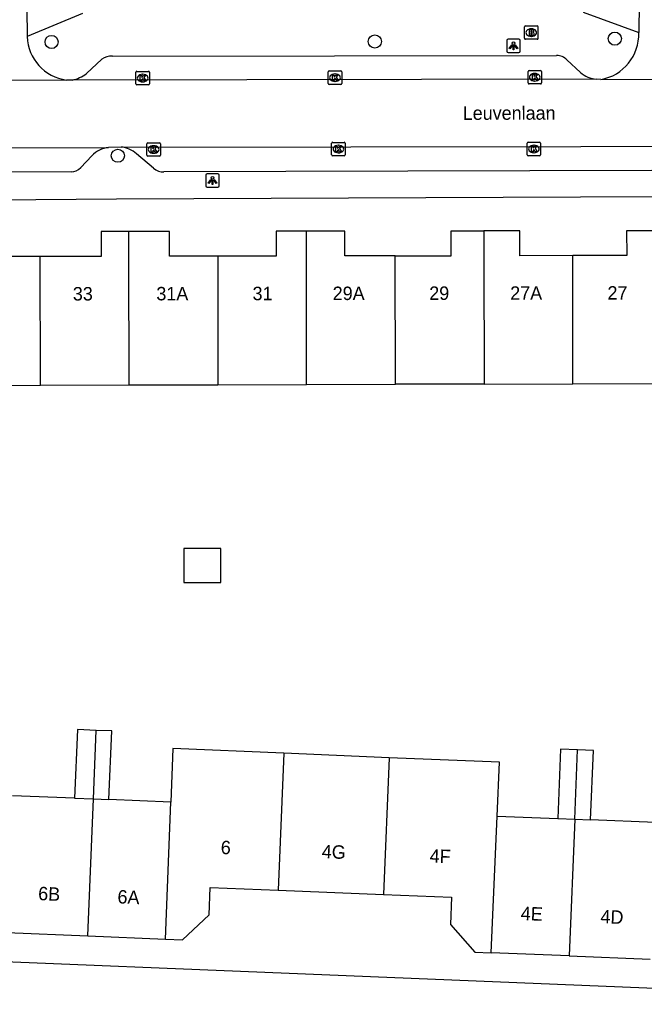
# Model space of a CAD drawing. Extents: x 160732 to 162105, y 387428 to 388479.
# Drawn here: x 161600.8 to 161647.3, y 388014.5 to 388086.9 of the extents above; entities that cross this region are included whole.
import ezdxf

# ---------------------------------------------------------------- set-up
doc = ezdxf.new("R2010")
doc.units = 0
for name, color, linetype in [('IMGEO_Boom', 7, 'Continuous'), ('IMGEO_Brandkraan', 7, 'Continuous'), ('IMGEO_Kolk', 7, 'Continuous'), ('IMGEO_Lichtpunt', 7, 'Continuous'), ('IMGEO_Openbare_ruimte_label', 7, 'Continuous'), ('IMGEO_Pand', 7, 'Continuous'), ('IMGEO_Pand_nummerreeks', 7, 'Continuous'), ('IMGEO_Rijbaan_lokaal_open', 7, 'Continuous'), ('IMGEO_Voetpad_open', 7, 'Continuous')]:
    doc.layers.add(name, color=color, linetype=linetype)

msp = doc.modelspace()

# ---------------------------------------------------------------- linework, layer by layer
at = {"layer": 'IMGEO_Boom'}
for centre in [(161603.176, 388085.22), (161627.249, 388085.253), (161645.126, 388085.466), (161608.114, 388076.748)]:
    msp.add_circle(centre, 0.489, dxfattribs=at)
at = {"layer": 'IMGEO_Brandkraan'}
for p, q in [((161638.403, 388085.491), (161638.403, 388086.343)), ((161638.478, 388086.417), (161639.33, 388086.417)), ((161639.404, 388086.343), (161639.404, 388085.491)), ((161638.914, 388085.637), (161638.889, 388085.637)), ((161638.891, 388086.197), (161638.916, 388086.197)), ((161639.33, 388085.417), (161638.478, 388085.417))]:
    msp.add_line(p, q, dxfattribs=at)
for points in [[(161638.403, 388085.491), (161638.403, 388086.343)], [(161638.478, 388086.417), (161639.33, 388086.417)], [(161639.404, 388086.343), (161639.404, 388085.491)], [(161638.751, 388086.117), (161638.751, 388085.717), (161638.964, 388085.717)], [(161638.982, 388086.117), (161638.751, 388086.117)], [(161638.93, 388086.036), (161638.876, 388086.036), (161638.876, 388085.96)], [(161638.876, 388085.96), (161638.929, 388085.96)], [(161638.938, 388085.884), (161638.876, 388085.884), (161638.876, 388085.803)], [(161638.876, 388085.803), (161638.938, 388085.803)], [(161639.33, 388085.417), (161638.478, 388085.417)]]:
    msp.add_lwpolyline(points, dxfattribs=at)
for centre, radius, start, end in [((161638.48, 388086.341), 0.0765, 91.55205, 178.44795), ((161638.48, 388086.341), 0.0765, 91.55205, 178.44795), ((161639.328, 388086.341), 0.0765, 1.55205, 88.44795), ((161639.328, 388086.341), 0.0765, 1.55205, 88.44795), ((161638.931, 388085.998), 0.0379, 267.82845, 90.93552), ((161638.939, 388085.843), 0.0404, 269.87594, 90.50774), ((161638.97, 388085.968), 0.251, 268.66757, 293.53466), ((161638.986, 388085.972), 0.145, 59.4692, 91.53667), ((161639.011, 388086.019), 0.0922, 285.51372, 58.15012), ((161639.016, 388085.827), 0.105, 301.31148, 78.98903), ((161638.48, 388085.493), 0.0765, 181.55205, 268.44795), ((161638.48, 388085.493), 0.0765, 181.55205, 268.44795), ((161639.328, 388085.493), 0.0765, 271.55205, 358.44795), ((161639.328, 388085.493), 0.0765, 271.55205, 358.44795)]:
    msp.add_arc(centre, radius, start, end, dxfattribs=at)
for centre, major_axis, ratio, start_param, end_param in [((161638.89, 388085.917), (-0.387, 0.002), 0.722429, 4.712389, 7.853982), ((161638.915, 388085.917), (-0.39, 0.002), 0.717154, 1.570796, 4.712389)]:
    msp.add_ellipse(centre, major_axis=major_axis, ratio=ratio, start_param=start_param, end_param=end_param, dxfattribs=at)
at = {"layer": 'IMGEO_Kolk'}
for p, q in [((161609.459, 388082.107), (161609.459, 388082.959)), ((161609.534, 388083.033), (161610.386, 388083.033)), ((161609.947, 388082.813), (161609.972, 388082.813)), ((161610.46, 388082.959), (161610.46, 388082.107)), ((161623.783, 388082.134), (161623.783, 388082.986)), ((161623.858, 388083.06), (161624.71, 388083.06)), ((161624.271, 388082.84), (161624.296, 388082.84)), ((161624.784, 388082.986), (161624.784, 388082.134)), ((161638.663, 388082.166), (161638.663, 388083.018)), ((161638.738, 388083.092), (161639.59, 388083.092)), ((161639.151, 388082.872), (161639.176, 388082.872)), ((161639.664, 388083.018), (161639.664, 388082.166)), ((161610.386, 388082.033), (161609.534, 388082.033)), ((161609.97, 388082.253), (161609.945, 388082.253)), ((161624.71, 388082.06), (161623.858, 388082.06)), ((161624.294, 388082.28), (161624.269, 388082.28)), ((161639.59, 388082.092), (161638.738, 388082.092)), ((161639.174, 388082.312), (161639.149, 388082.312)), ((161610.275, 388076.789), (161610.275, 388077.641)), ((161610.35, 388077.715), (161611.202, 388077.715)), ((161611.276, 388077.641), (161611.276, 388076.789)), ((161624.036, 388076.82), (161624.036, 388077.672)), ((161624.111, 388077.746), (161624.963, 388077.746)), ((161625.037, 388077.672), (161625.037, 388076.82)), ((161638.597, 388076.825), (161638.597, 388077.677)), ((161638.672, 388077.751), (161639.524, 388077.751)), ((161639.598, 388077.677), (161639.598, 388076.825)), ((161610.786, 388076.935), (161610.761, 388076.935)), ((161610.763, 388077.495), (161610.788, 388077.495)), ((161624.547, 388076.966), (161624.522, 388076.966)), ((161624.524, 388077.526), (161624.549, 388077.526)), ((161639.108, 388076.971), (161639.083, 388076.971)), ((161639.085, 388077.531), (161639.11, 388077.531)), ((161611.202, 388076.715), (161610.35, 388076.715)), ((161624.963, 388076.746), (161624.111, 388076.746)), ((161639.524, 388076.751), (161638.672, 388076.751))]:
    msp.add_line(p, q, dxfattribs=at)
for points in [[(161609.459, 388082.107), (161609.459, 388082.959)], [(161609.534, 388083.033), (161610.386, 388083.033)], [(161609.78, 388082.733), (161609.903, 388082.733), (161609.903, 388082.582), (161610.033, 388082.733), (161610.197, 388082.733), (161610.051, 388082.582), (161610.204, 388082.333), (161610.052, 388082.333), (161609.967, 388082.497), (161609.903, 388082.43), (161609.903, 388082.333), (161609.78, 388082.333), (161609.78, 388082.733)], [(161610.46, 388082.959), (161610.46, 388082.107)], [(161623.783, 388082.134), (161623.783, 388082.986)], [(161623.858, 388083.06), (161624.71, 388083.06)], [(161624.104, 388082.76), (161624.227, 388082.76), (161624.227, 388082.609), (161624.357, 388082.76), (161624.521, 388082.76), (161624.375, 388082.609), (161624.528, 388082.36), (161624.376, 388082.36), (161624.291, 388082.524), (161624.227, 388082.457), (161624.227, 388082.36), (161624.104, 388082.36), (161624.104, 388082.76)], [(161624.784, 388082.986), (161624.784, 388082.134)], [(161638.663, 388082.166), (161638.663, 388083.018)], [(161638.738, 388083.092), (161639.59, 388083.092)], [(161638.984, 388082.792), (161639.107, 388082.792), (161639.107, 388082.641), (161639.237, 388082.792), (161639.401, 388082.792), (161639.255, 388082.641), (161639.408, 388082.392), (161639.256, 388082.392), (161639.171, 388082.556), (161639.107, 388082.489), (161639.107, 388082.392), (161638.984, 388082.392), (161638.984, 388082.792)], [(161639.664, 388083.018), (161639.664, 388082.166)], [(161610.386, 388082.033), (161609.534, 388082.033)], [(161624.71, 388082.06), (161623.858, 388082.06)], [(161639.59, 388082.092), (161638.738, 388082.092)], [(161610.275, 388076.789), (161610.275, 388077.641)], [(161610.35, 388077.715), (161611.202, 388077.715)], [(161611.276, 388077.641), (161611.276, 388076.789)], [(161624.036, 388076.82), (161624.036, 388077.672)], [(161624.111, 388077.746), (161624.963, 388077.746)], [(161625.037, 388077.672), (161625.037, 388076.82)], [(161638.597, 388076.825), (161638.597, 388077.677)], [(161638.672, 388077.751), (161639.524, 388077.751)], [(161639.598, 388077.677), (161639.598, 388076.825)], [(161610.596, 388077.415), (161610.719, 388077.415), (161610.719, 388077.264), (161610.849, 388077.415), (161611.013, 388077.415), (161610.867, 388077.264), (161611.02, 388077.015), (161610.868, 388077.015), (161610.783, 388077.179), (161610.719, 388077.112), (161610.719, 388077.015), (161610.596, 388077.015), (161610.596, 388077.415)], [(161624.357, 388077.446), (161624.48, 388077.446), (161624.48, 388077.295), (161624.61, 388077.446), (161624.774, 388077.446), (161624.628, 388077.295), (161624.781, 388077.046), (161624.629, 388077.046), (161624.544, 388077.21), (161624.48, 388077.143), (161624.48, 388077.046), (161624.357, 388077.046), (161624.357, 388077.446)], [(161638.918, 388077.451), (161639.041, 388077.451), (161639.041, 388077.3), (161639.171, 388077.451), (161639.335, 388077.451), (161639.189, 388077.3), (161639.342, 388077.051), (161639.19, 388077.051), (161639.105, 388077.215), (161639.041, 388077.148), (161639.041, 388077.051), (161638.918, 388077.051), (161638.918, 388077.451)], [(161611.202, 388076.715), (161610.35, 388076.715)], [(161624.963, 388076.746), (161624.111, 388076.746)], [(161639.524, 388076.751), (161638.672, 388076.751)]]:
    msp.add_lwpolyline(points, dxfattribs=at)
for centre, start, end in [((161609.536, 388082.957), 91.55205, 178.44795), ((161609.536, 388082.957), 91.55205, 178.44795), ((161610.384, 388082.957), 1.55205, 88.44795), ((161610.384, 388082.957), 1.55205, 88.44795), ((161623.86, 388082.984), 91.55205, 178.44795), ((161623.86, 388082.984), 91.55205, 178.44795), ((161624.708, 388082.984), 1.55205, 88.44795), ((161624.708, 388082.984), 1.55205, 88.44795), ((161638.74, 388083.016), 91.55205, 178.44795), ((161638.74, 388083.016), 91.55205, 178.44795), ((161639.588, 388083.016), 1.55205, 88.44795), ((161639.588, 388083.016), 1.55205, 88.44795), ((161609.536, 388082.109), 181.55205, 268.44795), ((161609.536, 388082.109), 181.55205, 268.44795), ((161610.384, 388082.109), 271.55205, 358.44795), ((161610.384, 388082.109), 271.55205, 358.44795), ((161623.86, 388082.136), 181.55205, 268.44795), ((161623.86, 388082.136), 181.55205, 268.44795), ((161624.708, 388082.136), 271.55205, 358.44795), ((161624.708, 388082.136), 271.55205, 358.44795), ((161638.74, 388082.168), 181.55205, 268.44795), ((161638.74, 388082.168), 181.55205, 268.44795), ((161639.588, 388082.168), 271.55205, 358.44795), ((161639.588, 388082.168), 271.55205, 358.44795), ((161610.352, 388077.639), 91.55205, 178.44795), ((161610.352, 388077.639), 91.55205, 178.44795), ((161611.2, 388077.639), 1.55205, 88.44795), ((161611.2, 388077.639), 1.55205, 88.44795), ((161624.113, 388077.67), 91.55205, 178.44795), ((161624.113, 388077.67), 91.55205, 178.44795), ((161624.961, 388077.67), 1.55205, 88.44795), ((161624.961, 388077.67), 1.55205, 88.44795), ((161638.674, 388077.675), 91.55205, 178.44795), ((161638.674, 388077.675), 91.55205, 178.44795), ((161639.522, 388077.675), 1.55205, 88.44795), ((161639.522, 388077.675), 1.55205, 88.44795), ((161610.352, 388076.791), 181.55205, 268.44795), ((161610.352, 388076.791), 181.55205, 268.44795), ((161611.2, 388076.791), 271.55205, 358.44795), ((161611.2, 388076.791), 271.55205, 358.44795), ((161624.113, 388076.822), 181.55205, 268.44795), ((161624.113, 388076.822), 181.55205, 268.44795), ((161624.961, 388076.822), 271.55205, 358.44795), ((161624.961, 388076.822), 271.55205, 358.44795), ((161638.674, 388076.827), 181.55205, 268.44795), ((161638.674, 388076.827), 181.55205, 268.44795), ((161639.522, 388076.827), 271.55205, 358.44795), ((161639.522, 388076.827), 271.55205, 358.44795)]:
    msp.add_arc(centre, 0.0765, start, end, dxfattribs=at)
for centre, major_axis, ratio, start_param, end_param in [((161609.946, 388082.533), (-0.387, 0.002), 0.722429, 4.712389, 7.853982), ((161609.971, 388082.533), (-0.39, 0.002), 0.717154, 1.570796, 4.712389), ((161624.27, 388082.56), (-0.387, 0.002), 0.722429, 4.712389, 7.853982), ((161624.295, 388082.56), (-0.39, 0.002), 0.717154, 1.570796, 4.712389), ((161639.15, 388082.592), (-0.387, 0.002), 0.722429, 4.712389, 7.853982), ((161639.175, 388082.592), (-0.39, 0.002), 0.717154, 1.570796, 4.712389), ((161610.762, 388077.215), (-0.387, 0.002), 0.722429, 4.712389, 7.853982), ((161610.787, 388077.215), (-0.39, 0.002), 0.717154, 1.570796, 4.712389), ((161624.523, 388077.246), (-0.387, 0.002), 0.722429, 4.712389, 7.853982), ((161624.548, 388077.246), (-0.39, 0.002), 0.717154, 1.570796, 4.712389), ((161639.084, 388077.251), (-0.387, 0.002), 0.722429, 4.712389, 7.853982), ((161639.109, 388077.251), (-0.39, 0.002), 0.717154, 1.570796, 4.712389)]:
    msp.add_ellipse(centre, major_axis=major_axis, ratio=ratio, start_param=start_param, end_param=end_param, dxfattribs=at)
at = {"layer": 'IMGEO_Lichtpunt'}
for p, q in [((161637.08, 388085.333), (161637.08, 388084.526)), ((161637.08, 388085.333), (161637.08, 388084.526)), ((161637.982, 388085.428), (161637.174, 388085.428)), ((161637.982, 388085.428), (161637.174, 388085.428)), ((161638.076, 388084.526), (161638.076, 388085.333)), ((161638.076, 388084.526), (161638.076, 388085.333)), ((161637.174, 388084.432), (161637.982, 388084.432)), ((161637.174, 388084.432), (161637.982, 388084.432)), ((161615.564, 388075.405), (161614.756, 388075.405)), ((161615.564, 388075.405), (161614.756, 388075.405)), ((161614.662, 388075.31), (161614.662, 388074.503)), ((161614.662, 388075.31), (161614.662, 388074.503)), ((161615.658, 388074.503), (161615.658, 388075.31)), ((161615.658, 388074.503), (161615.658, 388075.31)), ((161614.756, 388074.409), (161615.564, 388074.409)), ((161614.756, 388074.409), (161615.564, 388074.409))]:
    msp.add_line(p, q, dxfattribs=at)
for points in [[(161637.454, 388084.997), (161637.493, 388084.969), (161637.305, 388084.707), (161637.267, 388084.734), (161637.454, 388084.997)], [(161637.556, 388084.949), (161637.603, 388084.949), (161637.603, 388084.627), (161637.556, 388084.627), (161637.556, 388084.949)], [(161637.666, 388084.969), (161637.704, 388084.996), (161637.891, 388084.734), (161637.852, 388084.706), (161637.666, 388084.969)], [(161615.036, 388074.974), (161615.075, 388074.946), (161614.887, 388074.684), (161614.849, 388074.711), (161615.036, 388074.974)], [(161615.138, 388074.926), (161615.185, 388074.926), (161615.185, 388074.604), (161615.138, 388074.604), (161615.138, 388074.926)], [(161615.248, 388074.946), (161615.286, 388074.973), (161615.473, 388074.711), (161615.434, 388074.683), (161615.248, 388074.946)]]:
    msp.add_lwpolyline(points, dxfattribs=at)
for centre in [(161637.579, 388085.131), (161615.161, 388075.108)]:
    msp.add_circle(centre, 0.0994, dxfattribs=at)
for centre, start, end in [((161637.174, 388085.333), 90, 180), ((161637.174, 388085.333), 90, 180), ((161637.982, 388085.333), 0, 90), ((161637.982, 388085.333), 0, 90), ((161637.174, 388084.526), 180, 270), ((161637.174, 388084.526), 180, 270), ((161637.982, 388084.526), 270, 0), ((161637.982, 388084.526), 270, 360), ((161614.756, 388075.31), 90, 180), ((161614.756, 388075.31), 90, 180), ((161615.564, 388075.31), 0, 90), ((161615.564, 388075.31), 0, 90), ((161614.756, 388074.503), 180, 270), ((161614.756, 388074.503), 180, 270), ((161615.564, 388074.503), 270, 0), ((161615.564, 388074.503), 270, 360)]:
    msp.add_arc(centre, 0.0946, start, end, dxfattribs=at)
at = {"layer": 'IMGEO_Pand'}
for points in [[(161602.322, 388069.245), (161598.909, 388069.239), (161598.906, 388071.09), (161595.707, 388071.085)], [(161608.931, 388071.105), (161606.856, 388071.102), (161606.859, 388069.252), (161602.322, 388069.245)], [(161615.546, 388069.266), (161611.959, 388069.26), (161611.956, 388071.11), (161608.931, 388071.105)], [(161608.949, 388059.681), (161608.934, 388069.255), (161608.931, 388071.105)], [(161622.155, 388071.128), (161619.906, 388071.125), (161619.909, 388069.273), (161615.546, 388069.266)], [(161628.77, 388069.288), (161625.009, 388069.282), (161625.006, 388071.132), (161622.155, 388071.128)], [(161622.173, 388059.713), (161622.158, 388069.277), (161622.155, 388071.128)], [(161628.77, 388069.288), (161632.949, 388069.294), (161632.946, 388071.144), (161635.378, 388071.148)], [(161641.993, 388069.309), (161638.049, 388069.302), (161638.046, 388071.153), (161635.378, 388071.148)], [(161635.378, 388071.148), (161635.381, 388069.298), (161635.396, 388059.745)], [(161642.008, 388059.762), (161648.751, 388059.778), (161648.736, 388064.321), (161648.719, 388069.32), (161648.713, 388071.16), (161646.003, 388071.151), (161646.009, 388069.316), (161641.993, 388069.309)], [(161602.338, 388059.665), (161602.322, 388069.245)], [(161615.546, 388069.266), (161615.561, 388059.697)], [(161628.785, 388059.729), (161628.77, 388069.288)], [(161642.008, 388059.762), (161641.993, 388069.309)], [(161595.726, 388059.648), (161602.338, 388059.665)], [(161602.338, 388059.665), (161608.949, 388059.681)], [(161608.949, 388059.681), (161615.561, 388059.697)], [(161615.561, 388059.697), (161622.173, 388059.713)], [(161622.173, 388059.713), (161628.785, 388059.729)], [(161635.396, 388059.745), (161628.785, 388059.729)], [(161635.396, 388059.745), (161642.008, 388059.762)], [(161613.023, 388044.965), (161615.785, 388044.968), (161615.781, 388047.505), (161613.019, 388047.5), (161613.023, 388044.965)], [(161606.502, 388033.959), (161605.1, 388034.015), (161604.892, 388028.908)], [(161606.294, 388028.852), (161606.502, 388033.959)], [(161607.446, 388028.806), (161607.654, 388033.912), (161606.502, 388033.959)], [(161620.471, 388032.251), (161612.207, 388032.596), (161612.053, 388028.62)], [(161620.471, 388032.251), (161620.056, 388022.057)], [(161628.323, 388031.924), (161620.471, 388032.251)], [(161642.348, 388032.502), (161641.081, 388032.553), (161640.876, 388027.392)], [(161642.143, 388027.342), (161642.348, 388032.502)], [(161643.324, 388027.295), (161643.53, 388032.455), (161642.348, 388032.502)], [(161628.323, 388031.924), (161627.909, 388021.74)], [(161636.357, 388027.572), (161636.527, 388031.582), (161628.323, 388031.924)], [(161604.892, 388028.908), (161600.261, 388029.095)], [(161604.892, 388028.908), (161606.294, 388028.852)], [(161605.877, 388018.647), (161606.294, 388028.852)], [(161606.294, 388028.852), (161607.446, 388028.806)], [(161612.053, 388028.62), (161607.446, 388028.806)], [(161611.658, 388018.411), (161612.053, 388028.62)], [(161635.926, 388017.403), (161636.357, 388027.572)], [(161636.357, 388027.572), (161640.876, 388027.392)], [(161640.876, 388027.392), (161642.143, 388027.342)], [(161642.143, 388027.342), (161641.738, 388017.172)], [(161642.143, 388027.342), (161643.324, 388027.295)], [(161648.16, 388027.103), (161643.324, 388027.295)], [(161611.658, 388018.411), (161612.933, 388018.359), (161614.909, 388020.224), (161614.991, 388022.262), (161620.056, 388022.057)], [(161620.056, 388022.057), (161627.909, 388021.74)], [(161627.909, 388021.74), (161632.961, 388021.536), (161632.879, 388019.499), (161634.698, 388017.452), (161635.926, 388017.403)], [(161599.844, 388018.894), (161605.877, 388018.647)], [(161605.877, 388018.647), (161611.658, 388018.411)], [(161641.738, 388017.172), (161635.926, 388017.403)], [(161641.738, 388017.172), (161647.755, 388016.932)]]:
    msp.add_lwpolyline(points, dxfattribs=at)
at = {"layer": 'IMGEO_Rijbaan_lokaal_open'}
for points in [[(161601.333, 388134.288), (161601.3, 388089.808), (161601.358, 388085.615)], [(161646.927, 388134.445), (161646.928, 388088.142), (161646.911, 388085.918)], [(161604.281, 388082.382), (161593.007, 388082.334)], [(161604.715, 388082.382), (161604.281, 388082.382)], [(161643.747, 388082.448), (161604.715, 388082.382)], [(161644.081, 388082.419), (161643.747, 388082.448)], [(161644.081, 388082.419), (161655.11, 388082.449), (161655.252, 388082.463)], [(161579.577, 388077.312), (161607.425, 388077.357)], [(161608.36, 388077.398), (161607.425, 388077.357)], [(161608.36, 388077.398), (161659.69, 388077.461)]]:
    msp.add_lwpolyline(points, dxfattribs=at)
for centre, radius, start, end in [((161604.742, 388085.737), 3.386, 182.06048, 262.17386), ((161643.464, 388085.812), 3.449, 280.31146, 1.75651)]:
    msp.add_arc(centre, radius, start, end, dxfattribs=at)
at = {"layer": 'IMGEO_Voetpad_open'}
for points in [[(161605.485, 388087.349), (161601.358, 388085.615)], [(161642.764, 388087.444), (161646.911, 388085.918)], [(161607.708, 388084.17), (161640.79, 388084.212)], [(161605.765, 388082.86), (161606.918, 388083.939)], [(161641.559, 388083.88), (161642.58, 388082.946)], [(161610.772, 388075.829), (161609.495, 388076.901)], [(161606.169, 388076.749), (161605.341, 388075.862)], [(161604.622, 388075.543), (161582.565, 388075.527)], [(161656.977, 388075.67), (161611.545, 388075.556)], [(161569.991, 388073.544), (161577.878, 388073.515), (161586.934, 388073.375), (161608.003, 388073.53), (161648.329, 388073.72), (161648.409, 388074.033), (161658.432, 388074.047), (161658.44, 388073.516), (161658.649, 388073.436), (161672.258, 388073.459)], [(161672.333, 388013.748), (161587.56, 388017.226), (161575.571, 388017.719), (161568.236, 388018.019)]]:
    msp.add_lwpolyline(points, dxfattribs=at)
for centre, radius, start, end in [((161607.669, 388082.836), 1.335, 88.33768, 124.2607), ((161640.807, 388083.196), 1.017, 42.32081, 90.97662), ((161604.153, 388085.009), 2.687, 282.07983, 306.87385), ((161643.943, 388084.525), 2.086, 229.18502, 264.59568), ((161607.584, 388075.428), 1.935, 94.69834, 136.96272), ((161608.133, 388075.336), 2.074, 48.97394, 83.73023), ((161604.596, 388076.572), 1.029, 271.45356, 316.39746), ((161611.456, 388076.535), 0.983, 225.91387, 275.1828)]:
    msp.add_arc(centre, radius, start, end, dxfattribs=at)

# ---------------------------------------------------------------- texts
at = {"layer": 'IMGEO_Openbare_ruimte_label'}
msp.add_text('Leuvenlaan', height=1, rotation=0.11459, dxfattribs=at).set_placement((161633.799, 388079.419))
at = {"layer": 'IMGEO_Pand_nummerreeks'}
for s, rotation, p in [('33', 0.09304, (161604.757, 388065.968)), ('31A', 0.09532, (161610.98, 388065.978)), ('31', 0.09304, (161618.145, 388065.99)), ('29A', 0.09532, (161624.113, 388066)), ('29', 0.09304, (161631.306, 388066.011)), ('27A', 0.09532, (161637.336, 388066.021)), ('27', 0.09304, (161644.58, 388066.033)), ('6', 357.68647, (161615.761, 388024.753)), ('4G', 357.68841, (161623.283, 388024.449)), ('4F', 357.68647, (161631.322, 388024.124)), ('6B', 357.66233, (161602.16, 388021.32)), ('6A', 357.66233, (161608.067, 388021.079)), ('4E', 357.71963, (161638.105, 388019.839)), ('4D', 357.71963, (161644.042, 388019.602))]:
    msp.add_text(s, height=1, rotation=rotation, dxfattribs=at).set_placement(p)

doc.saveas('drawing.dxf')
